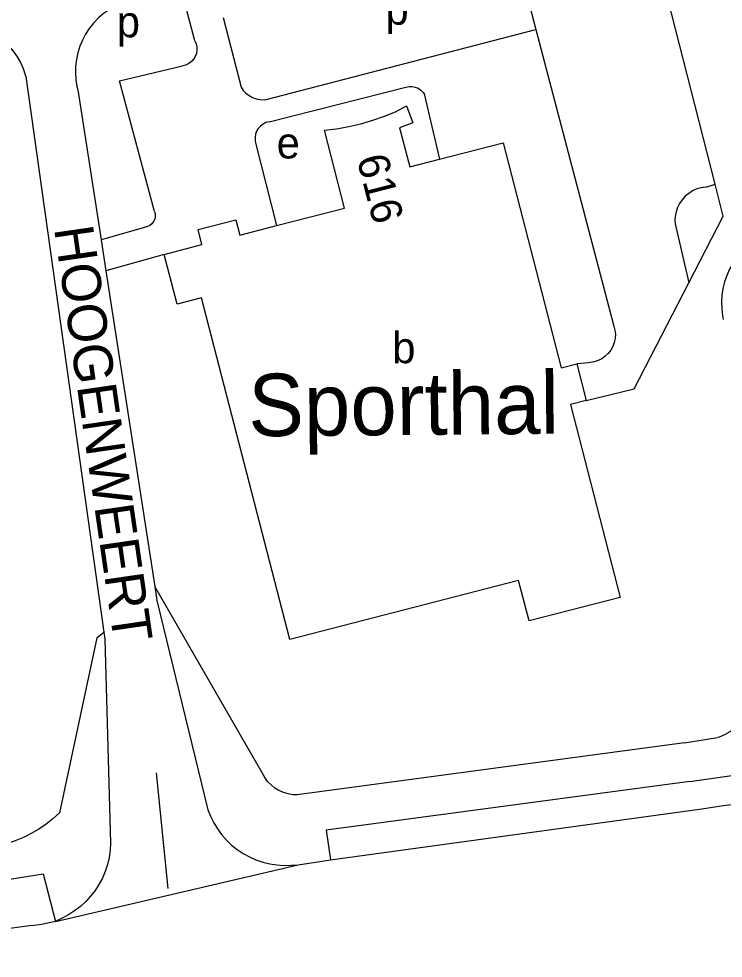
# Model space of a CAD drawing. Extents: x 157794 to 159375, y 380877 to 382306.
# Drawn here: x 158528.8 to 158619.1, y 381140.3 to 381260.8 of the extents above; entities that cross this region are included whole.
import ezdxf

# ---------------------------------------------------------------- set-up
doc = ezdxf.new("R2010")
doc.units = 0
for name, color, linetype in [('BLT_Basislijn', 7, 'Continuous'), ('BLT_Bebouwing', 7, 'Continuous'), ('BLT_Bebouwing_beschrifting', 7, 'Continuous'), ('BLT_Centroide', 7, 'Continuous'), ('BLT_Huisnummer', 7, 'Continuous'), ('BLT_Straatnaam', 7, 'Continuous'), ('BLT_Vlakafsluiter', 7, 'Continuous')]:
    doc.layers.add(name, color=color, linetype=linetype)

msp = doc.modelspace()

# ---------------------------------------------------------------- linework, layer by layer
at = {"layer": 'BLT_Basislijn'}
for p, q in [((158618.09, 381239.58), (158609.28, 381274.32)), ((158592.31, 381270.14), (158595.12, 381259.43)), ((158551.39, 381257.96), (158549.61, 381264.77)), ((158555.03, 381260.95), (158557.33, 381252.03)), ((158560.54, 381250.42), (158595.12, 381259.43)), ((158595.12, 381259.43), (158605.13, 381221.38)), ((158529.7, 381253.4), (158539.71, 381182.13)), ((158536.39, 381251.66), (158539.36, 381232.43)), ((158560.91, 381247.58), (158578.45, 381252.03)), ((158580.8, 381251.17), (158582.78, 381242.77)), ((158559.18, 381244.86), (158561.88, 381234.27)), ((158616.89, 381239.21), (158618.09, 381239.58)), ((158545.22, 381234.11), (158539.36, 381232.43)), ((158612.97, 381234.48), (158614.72, 381226.92)), ((158539.36, 381232.43), (158539.97, 381228.48)), ((158547.47, 381230.57), (158539.97, 381228.48)), ((158539.97, 381228.48), (158546.24, 381188)), ((158601.92, 381216.68), (158600.36, 381216.52)), ((158560.13, 381163.86), (158546.24, 381188)), ((158546.24, 381188), (158546.51, 381186.2)), ((158546.51, 381186.2), (158553.07, 381159.36)), ((158538.84, 381181.41), (158534.02, 381158.96)), ((158538.84, 381181.41), (158539.71, 381182.13)), ((158614.19, 381167.93), (158564.49, 381161.26)), ((158614.19, 381167.93), (158618.41, 381168.61)), ((158546.43, 381164.09), (158547.91, 381149.26)), ((158614.85, 381162.97), (158568.25, 381156.72)), ((158568.78, 381152.92), (158616.11, 381159.44)), ((158568.25, 381156.72), (158568.78, 381152.92)), ((158564.66, 381152.3), (158568.78, 381152.92))]:
    msp.add_line(p, q, dxfattribs=at)
for points in [[(158543.55, 381263.28), (158542.71, 381263.05), (158541.89, 381262.76), (158541.11, 381262.39), (158540.36, 381261.95), (158539.65, 381261.44), (158539, 381260.86), (158538.4, 381260.24), (158537.86, 381259.55), (158537.39, 381258.83), (158536.98, 381258.06), (158536.65, 381257.26), (158536.39, 381256.43), (158536.21, 381255.58), (158536.11, 381254.71), (158536.08, 381253.84), (158536.14, 381252.98), (158536.28, 381252.12), (158536.39, 381251.66)], [(158519.83, 381260.07), (158520.68, 381260.13), (158521.53, 381260.12), (158522.38, 381260.02), (158523.21, 381259.85), (158524.02, 381259.59), (158524.81, 381259.27), (158525.56, 381258.86), (158526.28, 381258.4), (158526.94, 381257.86), (158527.55, 381257.27), (158528.11, 381256.62), (158528.6, 381255.92), (158529.02, 381255.18), (158529.37, 381254.41), (158529.65, 381253.6), (158529.7, 381253.4)], [(158551.39, 381257.96), (158551.56, 381257.58), (158551.65, 381257.17), (158551.66, 381256.76), (158551.6, 381256.35), (158551.45, 381255.96), (158551.23, 381255.6), (158550.95, 381255.29), (158550.62, 381255.04), (158550.24, 381254.86), (158549.79, 381254.75)], [(158546.21, 381236.09), (158541.73, 381252.83), (158549.79, 381254.75)], [(158578.45, 381252.03), (158578.85, 381252.11), (158579.26, 381252.11), (158579.66, 381252.03), (158580.03, 381251.87), (158580.37, 381251.64), (158580.66, 381251.35), (158580.8, 381251.17)], [(158557.33, 381252.03), (158557.6, 381251.61), (158557.95, 381251.24), (158558.34, 381250.93), (158558.78, 381250.68), (158559.26, 381250.51), (158559.75, 381250.42), (158560.26, 381250.4), (158560.54, 381250.42)], [(158560.91, 381247.58), (158560.51, 381247.47), (158560.13, 381247.28), (158559.8, 381247.03), (158559.52, 381246.72), (158559.31, 381246.36), (158559.17, 381245.97), (158559.11, 381245.56), (158559.12, 381245.14), (158559.18, 381244.86)], [(158616.89, 381239.21), (158616.31, 381239.12), (158615.75, 381238.96), (158615.21, 381238.71), (158614.72, 381238.4), (158614.27, 381238.02), (158613.87, 381237.59), (158613.54, 381237.11), (158613.28, 381236.58), (158613.09, 381236.03), (158612.98, 381235.45), (158612.95, 381234.86), (158612.97, 381234.48)], [(158614.72, 381226.92), (158619.12, 381235.49), (158618.09, 381239.58)], [(158546.21, 381236.09), (158546.3, 381235.76), (158546.31, 381235.42), (158546.24, 381235.08), (158546.1, 381234.77), (158545.89, 381234.5), (158545.62, 381234.28), (158545.32, 381234.14), (158545.22, 381234.11)], [(158620.38, 381229.41), (158619.95, 381228.66), (158619.59, 381227.86), (158619.31, 381227.04), (158619.1, 381226.2), (158618.96, 381225.34), (158618.91, 381224.47), (158618.94, 381223.6), (158619.05, 381222.74), (158619.15, 381222.24)], [(158601.58, 381211.83), (158607.73, 381213.34), (158614.72, 381226.92)], [(158605.13, 381221.38), (158605.26, 381220.86), (158605.31, 381220.33), (158605.28, 381219.8), (158605.17, 381219.27), (158604.99, 381218.77), (158604.73, 381218.3), (158604.4, 381217.88), (158604.02, 381217.51), (158603.58, 381217.2), (158603.11, 381216.95), (158602.6, 381216.79), (158602.07, 381216.7), (158601.92, 381216.68)], [(158539.71, 381182.13), (158539.83, 381181.26), (158540.57, 381155.08)], [(158623.1, 381178), (158623.32, 381177.27), (158623.45, 381176.51), (158623.51, 381175.75), (158623.48, 381174.98), (158623.38, 381174.23), (158623.2, 381173.48), (158622.94, 381172.76), (158622.61, 381172.07), (158622.21, 381171.42), (158621.74, 381170.81), (158621.21, 381170.26), (158620.63, 381169.76), (158619.99, 381169.33), (158619.32, 381168.97), (158618.61, 381168.68), (158618.41, 381168.61)], [(158614.85, 381162.97), (158648.18, 381167.72), (158665.52, 381170.1)], [(158564.49, 381161.26), (158563.95, 381161.28), (158563.34, 381161.38), (158562.74, 381161.56), (158562.17, 381161.81), (158561.64, 381162.14), (158561.16, 381162.53), (158560.72, 381162.97), (158560.35, 381163.47), (158560.13, 381163.86)], [(158616.11, 381159.44), (158619.19, 381159.9), (158622.28, 381160.28), (158625.39, 381160.59), (158628.5, 381160.81), (158631.61, 381160.95), (158634.73, 381161.02), (158637.85, 381161), (158640.7, 381160.91)], [(158553.07, 381159.36), (158553.4, 381158.51), (158553.81, 381157.68), (158554.29, 381156.9), (158554.83, 381156.16), (158555.44, 381155.47), (158556.1, 381154.83), (158556.82, 381154.26), (158557.58, 381153.75), (158558.39, 381153.3), (158559.23, 381152.93), (158560.1, 381152.64), (158560.99, 381152.42), (158561.9, 381152.28), (158562.82, 381152.21), (158563.74, 381152.23), (158564.66, 381152.3)], [(158534.02, 381158.96), (158533.19, 381158.2), (158532.31, 381157.5), (158531.39, 381156.86), (158530.42, 381156.29), (158529.41, 381155.8), (158528.37, 381155.37), (158527.48, 381155.08)], [(158540.57, 381155.08), (158540.52, 381154.15), (158540.39, 381153.23), (158540.18, 381152.33), (158539.89, 381151.45), (158539.53, 381150.59), (158539.1, 381149.77), (158538.6, 381148.99), (158538.03, 381148.26), (158537.4, 381147.58), (158536.71, 381146.95), (158535.98, 381146.39), (158535.2, 381145.89), (158534.38, 381145.46), (158533.54, 381145.03)], [(158503.78, 381146.66), (158531.93, 381151.12), (158533.54, 381145.03)], [(158533.54, 381145.03), (158531.73, 381144.62), (158530.81, 381144.49), (158530.2, 381144.45)], [(158530.2, 381144.45), (158512.76, 381142.13), (158500, 381140.31)]]:
    msp.add_lwpolyline(points, dxfattribs=at)
at = {"layer": 'BLT_Bebouwing'}
for p, q in [((158561.38, 381234.14), (158561.88, 381234.27)), ((158600.36, 381216.52), (158601.58, 381211.83))]:
    msp.add_line(p, q, dxfattribs=at)
for points in [[(158568, 381246.49), (158569.57, 381246.69), (158571.13, 381246.97), (158572.67, 381247.33), (158574.2, 381247.77), (158575.69, 381248.28), (158577.12, 381248.85)], [(158577.12, 381248.85), (158578.54, 381249.62), (158579.34, 381247.43), (158577.65, 381246.82), (158578.95, 381241.78), (158582.78, 381242.77)], [(158561.88, 381234.27), (158570.58, 381236.52), (158568, 381246.49)], [(158582.78, 381242.77), (158590.93, 381244.87), (158598.38, 381216.01), (158600.36, 381216.52)], [(158547.47, 381230.57), (158552.3, 381231.82), (158551.8, 381233.75), (158556.66, 381235), (158557.16, 381233.05), (158561.38, 381234.14)], [(158601.58, 381211.83), (158599.55, 381211.31), (158605.93, 381186.58), (158594.25, 381183.57), (158592.91, 381188.75), (158563.58, 381181.18), (158552.26, 381225), (158549.12, 381224.19), (158547.47, 381230.57)]]:
    msp.add_lwpolyline(points, dxfattribs=at)
at = {"layer": 'BLT_Vlakafsluiter'}
msp.add_line((158533.54, 381145.03), (158564.66, 381152.3), dxfattribs=at)

# ---------------------------------------------------------------- texts
at = {"layer": 'BLT_Bebouwing_beschrifting'}
msp.add_text('Sporthal', height=8, rotation=0.4816, dxfattribs=at).set_placement((158558.27, 381207.24))
at = {"layer": 'BLT_Centroide'}
for s, p in [('p', (158575.83, 381260.03)), ('p', (158541.38, 381258.42)), ('e', (158561.88, 381242.87)), ('b', (158576.7, 381216.62))]:
    msp.add_text(s, height=4, dxfattribs=at).set_placement(p)
at = {"layer": 'BLT_Huisnummer'}
msp.add_text('616', height=4, rotation=284.482, dxfattribs=at).set_placement((158572.12, 381242.87))
at = {"layer": 'BLT_Straatnaam'}
msp.add_text('HOOGENWEERT', height=5, rotation=278.242, dxfattribs=at).set_placement((158533.33, 381233.91))

doc.saveas('drawing.dxf')
